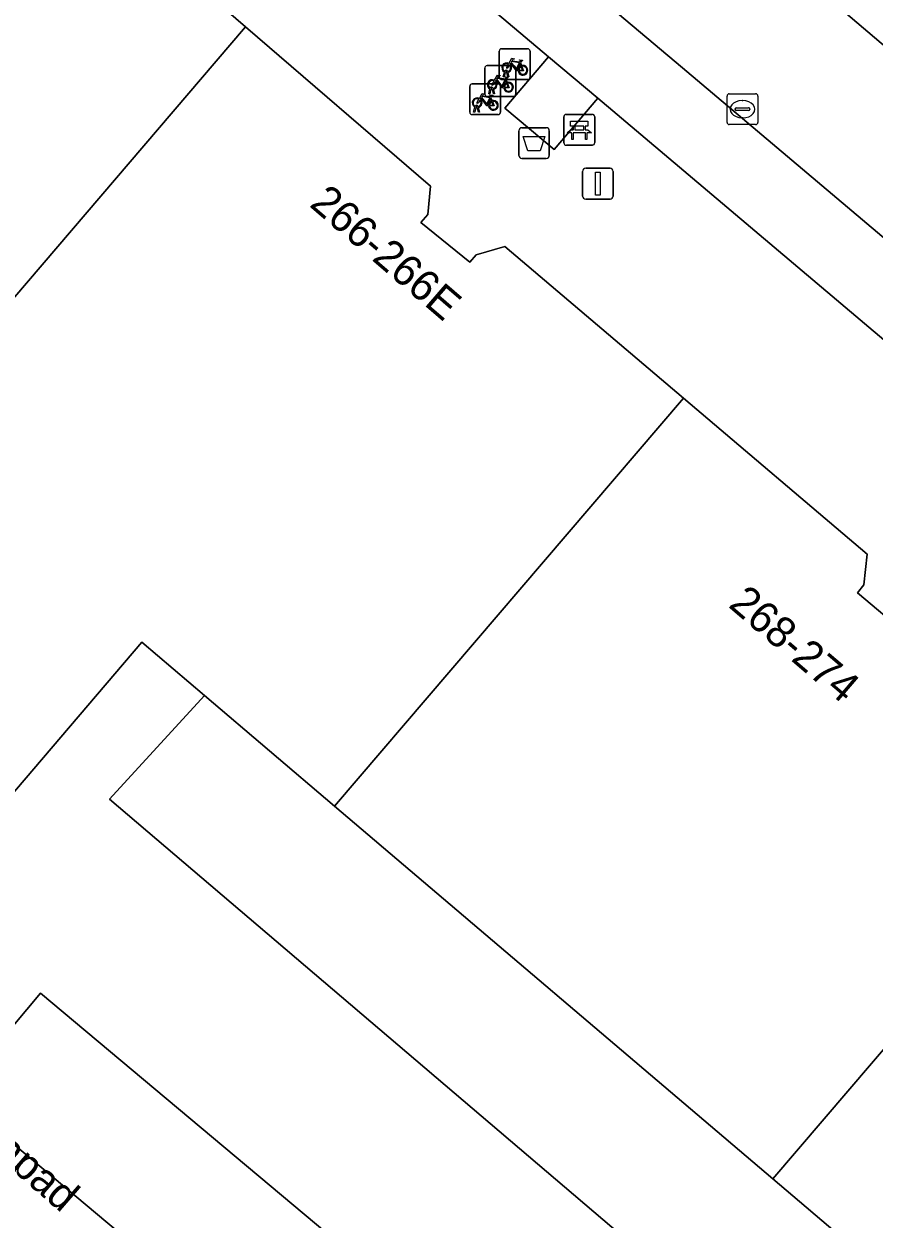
# Model space of a CAD drawing. Extents: x 162344 to 162869, y 381217 to 381818.
# Drawn here: x 162687 to 162714.57, y 381610.04 to 381648.81 of the extents above; entities that cross this region are included whole.
import ezdxf

# ---------------------------------------------------------------- set-up
doc = ezdxf.new("R2010")
doc.units = 0
for name, color, linetype in [('IMGEO_Afvalbak', 7, 'Continuous'), ('IMGEO_Bank', 7, 'Continuous'), ('IMGEO_Berm_open', 7, 'Continuous'), ('IMGEO_Fietsenrek', 7, 'Continuous'), ('IMGEO_Fietspad_gesloten', 7, 'Continuous'), ('IMGEO_Groenvoorziening', 7, 'Continuous'), ('IMGEO_Kolk', 7, 'Continuous'), ('IMGEO_Lichtmast', 7, 'Continuous'), ('IMGEO_Openbare_ruimte_label', 7, 'Continuous'), ('IMGEO_Pand', 7, 'Continuous'), ('IMGEO_Pand_nummerreeks', 7, 'Continuous'), ('IMGEO_Parkeervlak_open', 7, 'Continuous'), ('IMGEO_Rijbaan_lokaal_gesloten', 7, 'Continuous'), ('IMGEO_Rijbaan_lokaal_open', 7, 'Continuous'), ('IMGEO_Voetpad_open', 7, 'Continuous')]:
    doc.layers.add(name, color=color, linetype=linetype)

msp = doc.modelspace()

# ---------------------------------------------------------------- linework, layer by layer
at = {"layer": 'IMGEO_Afvalbak'}
for p, q in [((162703.149, 381645.447), (162703.939, 381645.447)), ((162703.939, 381645.447), (162703.149, 381645.447)), ((162703.049, 381644.547), (162703.049, 381645.347)), ((162703.049, 381645.347), (162703.049, 381644.547)), ((162704.039, 381645.347), (162704.039, 381644.547)), ((162704.039, 381644.547), (162704.039, 381645.347)), ((162703.939, 381644.447), (162703.149, 381644.447)), ((162703.149, 381644.447), (162703.939, 381644.447))]:
    msp.add_line(p, q, dxfattribs=at)
msp.add_lwpolyline([(162703.192, 381645.161), (162703.896, 381645.161), (162703.747, 381644.691), (162703.341, 381644.691), (162703.192, 381645.161)], dxfattribs=at)
for centre, start, end in [((162703.149, 381645.347), 90, 180), ((162703.149, 381645.347), 90, 180), ((162703.939, 381645.347), 0, 90), ((162703.939, 381645.347), 360, 90), ((162703.149, 381644.547), 180, 270), ((162703.149, 381644.547), 180, 270), ((162703.939, 381644.547), 270, 0), ((162703.939, 381644.547), 270, 0)]:
    msp.add_arc(centre, 0.1, start, end, dxfattribs=at)
at = {"layer": 'IMGEO_Bank'}
for p, q in [((162704.586, 381645.878), (162705.427, 381645.878)), ((162705.427, 381645.878), (162704.586, 381645.878)), ((162704.511, 381644.953), (162704.511, 381645.794)), ((162704.511, 381645.794), (162704.511, 381644.953)), ((162704.82, 381645.384), (162704.82, 381645.49)), ((162704.864, 381645.49), (162704.864, 381645.384)), ((162705.152, 381645.496), (162704.87, 381645.496)), ((162705.158, 381645.384), (162705.158, 381645.49)), ((162705.202, 381645.49), (162705.202, 381645.384)), ((162705.511, 381645.803), (162705.511, 381644.962)), ((162705.511, 381644.962), (162705.511, 381645.803)), ((162705.208, 381645.276), (162704.815, 381645.276)), ((162704.87, 381645.378), (162705.152, 381645.378)), ((162705.436, 381644.878), (162704.595, 381644.878)), ((162704.595, 381644.878), (162705.436, 381644.878))]:
    msp.add_line(p, q, dxfattribs=at)
for points in [[(162704.814, 381645.496), (162704.728, 381645.496), (162704.728, 381645.657), (162705.291, 381645.657), (162705.291, 381645.496), (162705.208, 381645.496)], [(162704.758, 381645.276), (162704.616, 381645.276), (162704.728, 381645.378), (162704.814, 381645.378)], [(162704.808, 381645.269), (162704.808, 381645.062), (162704.765, 381645.062), (162704.765, 381645.269)], [(162705.208, 381645.378), (162705.291, 381645.378), (162705.403, 381645.276), (162705.264, 381645.276)], [(162705.258, 381645.269), (162705.258, 381645.062), (162705.214, 381645.062), (162705.214, 381645.269)]]:
    msp.add_lwpolyline(points, dxfattribs=at)
for centre, radius, start, end in [((162704.589, 381645.8), 0.0779, 92.4484, 184.2845), ((162704.589, 381645.8), 0.0779, 92.4484, 184.2845), ((162705.433, 381645.8), 0.0779, 2.4484, 94.2845), ((162705.433, 381645.8), 0.0779, 2.4484, 94.2845), ((162704.813, 381645.489), 0.00671, 2.8957, 87.1043), ((162704.87, 381645.489), 0.00671, 92.8957, 177.1043), ((162705.152, 381645.489), 0.00671, 2.8957, 87.1043), ((162705.209, 381645.489), 0.00671, 92.8957, 177.1043), ((162704.758, 381645.269), 0.00671, 2.8957, 87.1043), ((162704.815, 381645.269), 0.00671, 92.8957, 177.1043), ((162704.813, 381645.385), 0.00671, 272.8957, 357.1043), ((162704.87, 381645.385), 0.00671, 182.8957, 267.1043), ((162705.152, 381645.385), 0.00671, 272.8957, 357.1043), ((162705.209, 381645.385), 0.00671, 182.8957, 267.1043), ((162705.207, 381645.269), 0.00671, 2.8957, 87.1043), ((162705.264, 381645.269), 0.00671, 92.8957, 177.1043), ((162704.589, 381644.956), 0.0779, 182.4484, 274.2845), ((162704.589, 381644.956), 0.0779, 182.4484, 274.2845), ((162705.433, 381644.956), 0.0779, 272.4484, 4.2845), ((162705.433, 381644.956), 0.0779, 272.4484, 4.2845)]:
    msp.add_arc(centre, radius, start, end, dxfattribs=at)
at = {"layer": 'IMGEO_Berm_open'}
for points in [[(162696.427, 381662.56), (162694.013, 381659.509), (162702.028, 381652.737), (162703.396, 381654.339), (162706.444, 381651.742), (162705.095, 381650.146), (162708.354, 381647.393), (162719.685, 381637.816), (162720.913, 381639.242), (162724.107, 381636.516), (162722.898, 381635.101), (162740.536, 381620.194), (162741.701, 381621.535), (162744.891, 381618.803), (162743.753, 381617.476), (162759.809, 381603.905), (162760.883, 381605.14), (162764.076, 381602.441), (162763.006, 381601.204), (162768.998, 381596.139), (162779.07, 381587.644)], [(162759.969, 381606.584), (162761.128, 381608.048), (162761.412, 381608.404), (162754.725, 381614.122), (162754.407, 381613.79), (162753.144, 381612.386), (162716.734, 381643.412), (162718.101, 381644.792), (162718.383, 381645.147), (162700.335, 381660.484)]]:
    msp.add_lwpolyline(points, dxfattribs=at)
at = {"layer": 'IMGEO_Fietsenrek'}
for p, q in [((162702.417, 381647.083), (162702.417, 381647.924)), ((162702.417, 381647.924), (162702.417, 381647.083)), ((162702.492, 381648.008), (162703.333, 381648.008)), ((162703.333, 381648.008), (162702.492, 381648.008)), ((162703.417, 381647.933), (162703.417, 381647.092)), ((162703.417, 381647.092), (162703.417, 381647.933)), ((162701.949, 381646.534), (162701.949, 381647.375)), ((162701.949, 381647.375), (162701.949, 381646.534)), ((162702.024, 381647.459), (162702.865, 381647.459)), ((162702.865, 381647.459), (162702.024, 381647.459)), ((162702.949, 381647.384), (162702.949, 381646.543)), ((162702.949, 381646.543), (162702.949, 381647.384)), ((162703.104, 381647.557), (162703.14, 381647.462)), ((162703.342, 381647.008), (162702.501, 381647.008)), ((162702.501, 381647.008), (162703.342, 381647.008)), ((162702.544, 381647.092), (162702.583, 381647.252)), ((162702.578, 381647.092), (162702.544, 381647.092)), ((162702.613, 381647.24), (162702.578, 381647.092)), ((162702.636, 381647.008), (162702.672, 381646.913)), ((162702.655, 381647.264), (162702.654, 381647.268)), ((162702.696, 381647.092), (162702.662, 381647.234)), ((162702.686, 381647.275), (162702.687, 381647.268)), ((162702.694, 381647.238), (162702.729, 381647.092)), ((162702.729, 381647.092), (162702.696, 381647.092)), ((162701.459, 381645.946), (162701.459, 381646.787)), ((162701.459, 381646.787), (162701.459, 381645.946)), ((162701.534, 381646.871), (162702.375, 381646.871)), ((162702.375, 381646.871), (162701.534, 381646.871)), ((162702.076, 381646.543), (162702.115, 381646.703)), ((162702.145, 381646.691), (162702.11, 381646.543)), ((162702.187, 381646.715), (162702.186, 381646.719)), ((162702.228, 381646.543), (162702.194, 381646.685)), ((162702.218, 381646.726), (162702.219, 381646.719)), ((162702.226, 381646.689), (162702.261, 381646.543)), ((162702.459, 381646.796), (162702.459, 381645.955)), ((162702.459, 381645.955), (162702.459, 381646.796)), ((162702.874, 381646.459), (162702.033, 381646.459)), ((162702.033, 381646.459), (162702.874, 381646.459)), ((162702.11, 381646.543), (162702.076, 381646.543)), ((162702.146, 381646.42), (162702.182, 381646.325)), ((162702.261, 381646.543), (162702.228, 381646.543)), ((162702.384, 381645.871), (162701.543, 381645.871)), ((162701.543, 381645.871), (162702.384, 381645.871)), ((162701.586, 381645.955), (162701.625, 381646.115)), ((162701.62, 381645.955), (162701.586, 381645.955)), ((162701.655, 381646.103), (162701.62, 381645.955)), ((162701.697, 381646.127), (162701.696, 381646.131)), ((162701.738, 381645.955), (162701.704, 381646.097)), ((162701.728, 381646.138), (162701.729, 381646.131)), ((162701.736, 381646.101), (162701.771, 381645.955)), ((162701.771, 381645.955), (162701.738, 381645.955))]:
    msp.add_line(p, q, dxfattribs=at)
for points in [[(162702.751, 381647.482), (162702.699, 381647.392), (162702.659, 381647.367), (162702.66, 381647.414), (162702.715, 381647.508)], [(162702.73, 381647.534), (162702.825, 381647.698), (162702.911, 381647.684), (162702.913, 381647.675), (162702.857, 381647.664), (162702.83, 381647.619), (162703.086, 381647.578)], [(162703.026, 381647.29), (162702.976, 381647.29), (162702.785, 381647.541), (162702.766, 381647.509)], [(162703.073, 381647.553), (162702.816, 381647.594), (162702.799, 381647.565), (162702.966, 381647.345), (162703.073, 381647.553)], [(162703.121, 381647.455), (162703.091, 381647.532), (162702.982, 381647.314), (162703.025, 381647.314)], [(162703.055, 381647.314), (162703.175, 381647.313), (162703.131, 381647.427)], [(162703.151, 381647.434), (162703.206, 381647.289), (162703.056, 381647.289)], [(162703.086, 381647.578), (162703.111, 381647.627), (162703.105, 381647.631), (162703.082, 381647.635), (162703.07, 381647.642), (162703.069, 381647.645), (162703.071, 381647.65), (162703.166, 381647.635), (162703.168, 381647.625), (162703.158, 381647.612), (162703.146, 381647.606), (162703.132, 381647.612), (162703.104, 381647.557)], [(162702.262, 381646.985), (162702.357, 381647.149), (162702.443, 381647.135), (162702.445, 381647.126), (162702.389, 381647.115), (162702.362, 381647.07), (162702.618, 381647.029)], [(162702.558, 381646.741), (162702.508, 381646.741), (162702.317, 381646.992), (162702.298, 381646.96)], [(162702.605, 381647.004), (162702.348, 381647.045), (162702.331, 381647.016), (162702.498, 381646.796), (162702.605, 381647.004)], [(162702.653, 381646.906), (162702.623, 381646.983), (162702.514, 381646.765), (162702.557, 381646.765)], [(162702.618, 381647.029), (162702.643, 381647.078), (162702.637, 381647.082), (162702.614, 381647.086), (162702.602, 381647.093), (162702.601, 381647.096), (162702.603, 381647.101), (162702.698, 381647.086), (162702.7, 381647.076), (162702.69, 381647.063), (162702.678, 381647.057), (162702.664, 381647.063), (162702.636, 381647.008)], [(162702.283, 381646.933), (162702.231, 381646.843), (162702.191, 381646.818), (162702.192, 381646.865), (162702.247, 381646.959)], [(162702.587, 381646.765), (162702.707, 381646.764), (162702.663, 381646.878)], [(162702.683, 381646.885), (162702.738, 381646.74), (162702.588, 381646.74)], [(162701.793, 381646.345), (162701.741, 381646.255), (162701.701, 381646.23), (162701.702, 381646.277), (162701.757, 381646.371)], [(162701.772, 381646.397), (162701.867, 381646.561), (162701.953, 381646.547), (162701.955, 381646.538), (162701.899, 381646.527), (162701.872, 381646.482), (162702.128, 381646.441)], [(162702.068, 381646.153), (162702.018, 381646.153), (162701.827, 381646.404), (162701.808, 381646.372)], [(162702.115, 381646.416), (162701.858, 381646.457), (162701.841, 381646.428), (162702.008, 381646.208), (162702.115, 381646.416)], [(162702.163, 381646.318), (162702.133, 381646.395), (162702.024, 381646.177), (162702.067, 381646.177)], [(162702.097, 381646.177), (162702.217, 381646.176), (162702.173, 381646.29)], [(162702.193, 381646.297), (162702.248, 381646.152), (162702.098, 381646.152)], [(162702.128, 381646.441), (162702.153, 381646.49), (162702.147, 381646.494), (162702.124, 381646.498), (162702.112, 381646.505), (162702.111, 381646.508), (162702.113, 381646.513), (162702.208, 381646.498), (162702.21, 381646.488), (162702.2, 381646.475), (162702.188, 381646.469), (162702.174, 381646.475), (162702.146, 381646.42)]]:
    msp.add_lwpolyline(points, dxfattribs=at)
for centre, radius, start, end in [((162702.495, 381647.93), 0.0779, 92.4484, 184.2845), ((162702.495, 381647.93), 0.0779, 92.4484, 184.2845), ((162703.339, 381647.93), 0.0779, 2.4484, 94.2845), ((162703.339, 381647.93), 0.0779, 2.4484, 94.2845), ((162702.027, 381647.381), 0.0779, 92.4484, 184.2845), ((162702.027, 381647.381), 0.0779, 92.4484, 184.2845), ((162702.657, 381647.393), 0.159, 62.6766, 242.1369), ((162702.657, 381647.393), 0.129, 63.3192, 238.903), ((162702.657, 381647.393), 0.129, 283.6043, 43.4302), ((162702.657, 381647.393), 0.159, 283.5766, 46.6042), ((162702.871, 381647.381), 0.0779, 2.4484, 94.2845), ((162702.871, 381647.381), 0.0779, 2.4484, 94.2845), ((162703.184, 381647.309), 0.159, 113.3408, 178.3217), ((162703.184, 381647.309), 0.159, 187.0065, 105.7708), ((162703.184, 381647.309), 0.129, 113.923, 177.9556), ((162703.184, 381647.309), 0.129, 188.6715, 104.5883), ((162702.189, 381646.844), 0.159, 62.6766, 242.1369), ((162702.495, 381647.086), 0.0779, 182.4484, 274.2845), ((162702.495, 381647.086), 0.0779, 182.4484, 274.2845), ((162702.637, 381647.264), 0.0499, 12.8025, 158.6934), ((162702.657, 381647.393), 0.159, 253.9967, 271.7867), ((162702.637, 381647.264), 0.0174, 12.8025, 163.4502), ((162702.657, 381647.393), 0.129, 253.415, 269.0204), ((162703.339, 381647.086), 0.0779, 272.4484, 4.2845), ((162703.339, 381647.086), 0.0779, 272.4484, 4.2845), ((162701.537, 381646.793), 0.0779, 92.4484, 184.2845), ((162701.537, 381646.793), 0.0779, 92.4484, 184.2845), ((162702.189, 381646.844), 0.129, 63.3192, 238.903), ((162702.169, 381646.715), 0.0499, 12.8025, 158.6934), ((162702.189, 381646.844), 0.159, 253.9967, 271.7867), ((162702.169, 381646.715), 0.0174, 12.8025, 163.4502), ((162702.189, 381646.844), 0.129, 253.415, 269.0204), ((162702.189, 381646.844), 0.129, 283.6043, 43.4302), ((162702.189, 381646.844), 0.159, 283.5766, 46.6042), ((162702.381, 381646.793), 0.0779, 2.4484, 94.2845), ((162702.381, 381646.793), 0.0779, 2.4484, 94.2845), ((162702.716, 381646.76), 0.159, 113.3408, 178.3217), ((162702.716, 381646.76), 0.159, 187.0065, 105.7708), ((162702.716, 381646.76), 0.129, 113.923, 177.9556), ((162702.716, 381646.76), 0.129, 188.6715, 104.5883), ((162701.699, 381646.256), 0.159, 62.6766, 242.1369), ((162701.699, 381646.256), 0.129, 63.3192, 238.903), ((162701.699, 381646.256), 0.129, 283.6043, 43.4302), ((162701.699, 381646.256), 0.159, 283.5766, 46.6042), ((162702.027, 381646.537), 0.0779, 182.4484, 274.2845), ((162702.027, 381646.537), 0.0779, 182.4484, 274.2845), ((162702.226, 381646.172), 0.159, 113.3408, 178.3217), ((162702.226, 381646.172), 0.159, 187.0065, 105.7708), ((162702.226, 381646.172), 0.129, 113.923, 177.9556), ((162702.226, 381646.172), 0.129, 188.6715, 104.5883), ((162702.871, 381646.537), 0.0779, 272.4484, 4.2845), ((162702.871, 381646.537), 0.0779, 272.4484, 4.2845), ((162701.537, 381645.949), 0.0779, 182.4484, 274.2845), ((162701.537, 381645.949), 0.0779, 182.4484, 274.2845), ((162701.679, 381646.127), 0.0499, 12.8025, 158.6934), ((162701.699, 381646.256), 0.159, 253.9967, 271.7867), ((162701.679, 381646.127), 0.0174, 12.8025, 163.4502), ((162701.699, 381646.256), 0.129, 253.415, 269.0204), ((162702.381, 381645.949), 0.0779, 272.4484, 4.2845), ((162702.381, 381645.949), 0.0779, 272.4484, 4.2845)]:
    msp.add_arc(centre, radius, start, end, dxfattribs=at)
at = {"layer": 'IMGEO_Fietspad_gesloten'}
for points in [[(162684.232, 381664.825), (162688.355, 381661.085), (162692.352, 381657.601), (162694.144, 381656.087), (162695.755, 381654.725), (162704.011, 381647.75), (162705.608, 381646.401), (162718.443, 381635.556), (162720.034, 381634.212), (162732.624, 381623.574), (162734.239, 381622.209), (162743.076, 381614.743), (162746.831, 381611.57), (162748.438, 381610.212), (162761.023, 381599.578), (162762.605, 381598.241), (162775.215, 381587.585), (162776.8, 381586.246), (162789.414, 381575.587), (162791.002, 381574.245), (162797.286, 381568.935), (162800.436, 381566.273), (162829.055, 381542.09), (162840.499, 381532.368)], [(162841.502, 381534.811), (162837.376, 381538.357), (162836.448, 381539.154), (162830.443, 381544.315), (162820.68, 381552.549), (162817.483, 381555.246), (162799.811, 381570.151), (162796.513, 381572.933), (162782.289, 381584.929), (162779.07, 381587.644), (162768.998, 381596.139), (162763.006, 381601.204), (162759.809, 381603.905), (162743.753, 381617.476), (162740.536, 381620.194), (162722.898, 381635.101), (162719.685, 381637.816), (162708.354, 381647.393), (162705.095, 381650.146), (162702.028, 381652.737), (162694.013, 381659.509), (162690.775, 381662.288)]]:
    msp.add_lwpolyline(points, dxfattribs=at)
at = {"layer": 'IMGEO_Groenvoorziening'}
msp.add_lwpolyline([(162705.608, 381646.401), (162704.011, 381647.75), (162702.594, 381646.082), (162704.2, 381644.736)], close=True, dxfattribs=at)
at = {"layer": 'IMGEO_Kolk'}
for p, q in [((162709.803, 381645.62), (162709.803, 381646.472)), ((162709.878, 381646.546), (162710.73, 381646.546)), ((162710.291, 381646.326), (162710.316, 381646.326)), ((162710.804, 381646.472), (162710.804, 381645.62)), ((162710.062, 381646.04), (162710.062, 381646.052)), ((162710.5, 381646.003), (162710.102, 381646.003)), ((162710.105, 381646.089), (162710.503, 381646.089)), ((162710.546, 381646.052), (162710.546, 381646.04)), ((162710.73, 381645.546), (162709.878, 381645.546)), ((162710.314, 381645.766), (162710.289, 381645.766))]:
    msp.add_line(p, q, dxfattribs=at)
for points in [[(162709.803, 381645.62), (162709.803, 381646.472)], [(162709.878, 381646.546), (162710.73, 381646.546)], [(162710.804, 381646.472), (162710.804, 381645.62)], [(162710.73, 381645.546), (162709.878, 381645.546)]]:
    msp.add_lwpolyline(points, dxfattribs=at)
for centre, radius, start, end in [((162709.88, 381646.47), 0.0765, 91.552, 178.448), ((162709.88, 381646.47), 0.0765, 91.552, 178.448), ((162710.728, 381646.47), 0.0765, 1.552, 88.448), ((162710.728, 381646.47), 0.0765, 1.552, 88.448), ((162710.102, 381646.049), 0.0403, 85.8775, 175.7526), ((162710.099, 381646.039), 0.0366, 178.938, 274.7102), ((162710.503, 381646.046), 0.043, 264.8664, 352.4533), ((162710.507, 381646.051), 0.0386, 1.7309, 96.639), ((162709.88, 381645.622), 0.0765, 181.552, 268.448), ((162709.88, 381645.622), 0.0765, 181.552, 268.448), ((162710.728, 381645.622), 0.0765, 271.552, 358.448), ((162710.728, 381645.622), 0.0765, 271.552, 358.448)]:
    msp.add_arc(centre, radius, start, end, dxfattribs=at)
for centre, major_axis, ratio, start_param, end_param in [((162710.29, 381646.046), (-0.387, 0.002), 0.722429, 4.712389, 7.853982), ((162710.315, 381646.046), (-0.39, 0.002), 0.717154, 1.570796, 4.712389)]:
    msp.add_ellipse(centre, major_axis=major_axis, ratio=ratio, start_param=start_param, end_param=end_param, dxfattribs=at)
at = {"layer": 'IMGEO_Lichtmast'}
for p, q in [((162705.12, 381643.23), (162705.12, 381644.03)), ((162705.12, 381644.03), (162705.12, 381643.23)), ((162705.22, 381644.13), (162706.01, 381644.13)), ((162706.01, 381644.13), (162705.22, 381644.13)), ((162706.11, 381644.03), (162706.11, 381643.23)), ((162706.11, 381643.23), (162706.11, 381644.03)), ((162706.01, 381643.13), (162705.22, 381643.13)), ((162705.22, 381643.13), (162706.01, 381643.13))]:
    msp.add_line(p, q, dxfattribs=at)
msp.add_lwpolyline([(162705.54, 381644.005), (162705.69, 381644.005), (162705.69, 381643.255), (162705.54, 381643.255), (162705.54, 381644.005)], dxfattribs=at)
for centre, start, end in [((162705.22, 381644.03), 90, 180), ((162705.22, 381644.03), 90, 180), ((162706.01, 381644.03), 0, 90), ((162706.01, 381644.03), 360, 90), ((162705.22, 381643.23), 180, 270), ((162705.22, 381643.23), 180, 270), ((162706.01, 381643.23), 270, 0), ((162706.01, 381643.23), 270, 0)]:
    msp.add_arc(centre, 0.1, start, end, dxfattribs=at)
at = {"layer": 'IMGEO_Pand'}
for points in [[(162694.188, 381648.719), (162686.96, 381654.957), (162683.556, 381650.896), (162683.699, 381650.754), (162675.845, 381641.49), (162682.884, 381635.503)], [(162708.391, 381636.674), (162702.596, 381641.595), (162701.664, 381641.32), (162701.463, 381641.084), (162699.87, 381642.371), (162700.101, 381642.634), (162700.183, 381643.545), (162694.188, 381648.719), (162682.884, 381635.503), (162675.845, 381641.49), (162668.299, 381632.588), (162683.248, 381619.871), (162690.819, 381628.753), (162692.852, 381627.024), (162697.07, 381623.436)], [(162722.614, 381624.591), (162716.804, 381629.538), (162715.798, 381629.263), (162715.605, 381629.033), (162714.036, 381630.358), (162714.245, 381630.614), (162714.347, 381631.615), (162708.391, 381636.674), (162697.07, 381623.436), (162711.285, 381611.345)], [(162736.849, 381612.501), (162730.942, 381617.502), (162730.049, 381617.281), (162729.803, 381616.992), (162729.413, 381617.32), (162728.841, 381617.803), (162728.221, 381618.325), (162728.46, 381618.633), (162728.523, 381619.56), (162722.614, 381624.591), (162711.285, 381611.345), (162715.977, 381607.354), (162725.513, 381599.243)]]:
    msp.add_lwpolyline(points, close=True, dxfattribs=at)
at = {"layer": 'IMGEO_Parkeervlak_open'}
for points in [[(162697.07, 381623.436), (162692.852, 381627.024), (162689.779, 381623.657), (162713.008, 381603.857), (162715.977, 381607.354), (162711.285, 381611.345)], [(162706.321, 381595.982), (162709.112, 381599.269), (162687.533, 381617.362), (162684.762, 381614.058)]]:
    msp.add_lwpolyline(points, close=True, dxfattribs=at)
at = {"layer": 'IMGEO_Rijbaan_lokaal_gesloten'}
msp.add_lwpolyline([(162700.335, 381660.484), (162718.383, 381645.147), (162754.725, 381614.122), (162761.412, 381608.404), (162802.506, 381573.344), (162829.77, 381550.157), (162832.081, 381548.137)], dxfattribs=at)
at = {"layer": 'IMGEO_Rijbaan_lokaal_open'}
msp.add_lwpolyline([(162709.112, 381599.269), (162713.008, 381603.857), (162689.779, 381623.657), (162692.852, 381627.024), (162690.819, 381628.753), (162683.248, 381619.871), (162668.299, 381632.588), (162663.359, 381627.992), (162660.865, 381625.672), (162701.58, 381592.223), (162702.588, 381593.261), (162703.602, 381592.22), (162705.867, 381594.879), (162705.586, 381595.117), (162706.321, 381595.982), (162684.762, 381614.058), (162687.533, 381617.362)], close=True, dxfattribs=at)
at = {"layer": 'IMGEO_Voetpad_open'}
for points in [[(162743.076, 381614.743), (162734.239, 381622.209), (162732.804, 381620.54), (162731.227, 381621.914), (162732.624, 381623.574), (162720.034, 381634.212), (162718.579, 381632.553), (162717.016, 381633.887), (162718.443, 381635.556), (162705.608, 381646.401), (162704.2, 381644.736), (162702.594, 381646.082), (162704.011, 381647.75), (162695.755, 381654.725), (162694.259, 381653.034), (162692.702, 381654.405), (162694.144, 381656.087), (162692.352, 381657.601), (162688.355, 381661.085), (162685.311, 381658.19)], [(162686.96, 381654.957), (162694.188, 381648.719), (162700.183, 381643.545), (162700.101, 381642.634), (162699.87, 381642.371), (162701.463, 381641.084), (162701.664, 381641.32), (162702.596, 381641.595), (162708.391, 381636.674), (162714.347, 381631.615), (162714.245, 381630.614), (162714.036, 381630.358), (162715.605, 381629.033)]]:
    msp.add_lwpolyline(points, dxfattribs=at)

# ---------------------------------------------------------------- texts
at = {"layer": 'IMGEO_Openbare_ruimte_label'}
msp.add_text('Melissapad', height=1, rotation=319.0943, dxfattribs=at).set_placement((162683.114, 381614.648))
at = {"layer": 'IMGEO_Pand_nummerreeks'}
for s, rotation, p in [('266-266E', 319.2742, (162696.227, 381642.917)), ('268-274', 319.4632, (162709.815, 381629.92))]:
    msp.add_text(s, height=1, rotation=rotation, dxfattribs=at).set_placement(p)

doc.saveas('drawing.dxf')
